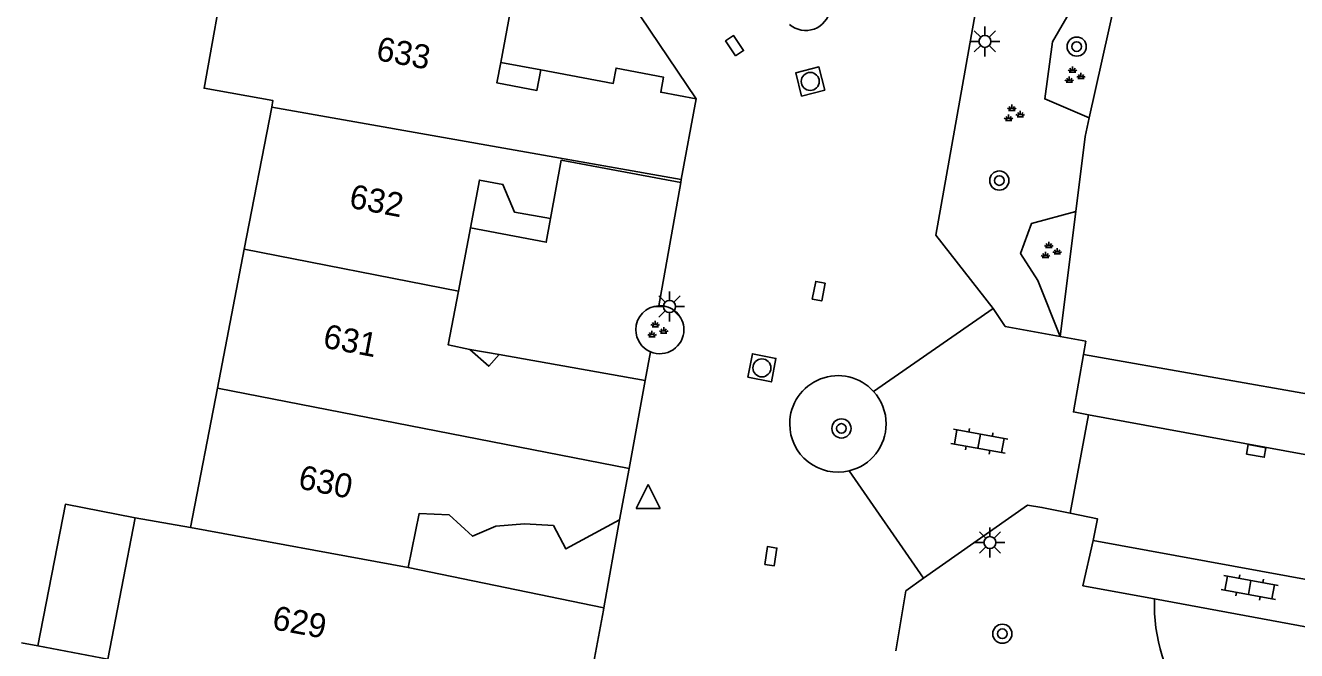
# Model space of a CAD drawing. Extents: x 132999 to 136000, y 398499 to 400501.
# Drawn here: x 133029.2 to 133082.2, y 399832.1 to 399858.1 of the extents above; entities that cross this region are included whole.
import ezdxf

# ---------------------------------------------------------------- set-up
doc = ezdxf.new("R2010")
doc.units = 0
for name, color, linetype in [('gg-anno-huisnummerreeks BGT', 7, 'Continuous'), ('gg-bbg-gedigitaliseerde bebouwing', 7, 'Continuous'), ('gg-bbg-hoofdgebouw', 7, 'Continuous'), ('gg-bbg-luifel en loopbrug', 7, 'Continuous'), ('gg-bbg-tussenscheiding', 7, 'Continuous'), ('gg-knt-verharding', 7, 'Continuous'), ('gg-knt-verharding nz', 7, 'Continuous'), ('gt-grn-groengrens', 7, 'Continuous'), ('gt-symb-boom', 7, 'Continuous'), ('gt-symb-groenvak', 7, 'Continuous'), ('gt-symb-klinker verharding', 7, 'Continuous'), ('gt-symb-kolk', 7, 'Continuous'), ('gt-symb-kolk center center', 7, 'Continuous'), ('gt-symb-lichtmast', 7, 'Continuous'), ('gt-symb-rioolschacht', 7, 'Continuous'), ('gt-symb-waterafsluiter', 7, 'Continuous')]:
    doc.layers.add(name, color=color, linetype=linetype)

# ---------------------------------------------------------------- blocks, each defined once
blk = doc.blocks.new('gt0-KOLK')
at = {"layer": 'gt-symb-kolk'}
blk.add_lwpolyline([(0, 0), (0.375, 0), (0.375, 0.4), (-0.375, 0.4), (-0.375, 0), (0, 0)], dxfattribs=at)
blk = doc.blocks.new('gt0-GRVAK')
at = {"layer": 'gt-symb-groenvak'}
for p, q in [((-0.11, 0.189), (-0.228, 0.24)), ((-0.182, 0.153), (0.088, 0.153)), ((-0.091, 0.211), (-0.156, 0.322)), ((-0.047, 0.214), (-0.047, 0.393)), ((-0.004, 0.211), (0.061, 0.322)), ((0.015, 0.189), (0.133, 0.24)), ((0.262, -0.052), (0.197, 0.059)), ((0.305, -0.049), (0.305, 0.13)), ((0.349, -0.052), (0.414, 0.059)), ((-0.245, -0.228), (-0.363, -0.177)), ((-0.318, -0.264), (-0.047, -0.264)), ((-0.226, -0.206), (-0.291, -0.095)), ((-0.183, -0.203), (-0.183, -0.024)), ((-0.139, -0.206), (-0.074, -0.095)), ((-0.12, -0.228), (-0.002, -0.177)), ((0.243, -0.074), (0.125, -0.023)), ((0.17, -0.11), (0.441, -0.11)), ((0.368, -0.074), (0.486, -0.023))]:
    blk.add_line(p, q, dxfattribs=at)
blk = doc.blocks.new('gt0-BOOM')
at = {"layer": 'gt-symb-boom'}
for radius in [0.4, 0.2]:
    blk.add_circle((0, 0), radius, dxfattribs=at)
blk = doc.blocks.new('gt0-KOLKCC')
at = {"layer": 'gt-symb-kolk center center'}
blk.add_lwpolyline([(-0.375, 0.2), (0.375, 0.2), (0.375, -0.2), (-0.375, -0.2)], close=True, dxfattribs=at)
blk = doc.blocks.new('gt0-RS')
at = {"layer": 'gt-symb-rioolschacht'}
blk.add_lwpolyline([(-0.5, -0.5), (0.5, -0.5), (0.5, 0.5), (-0.5, 0.5)], close=True, dxfattribs=at)
blk.add_circle((0, 0), 0.375, dxfattribs=at)
blk = doc.blocks.new('gt0-LMAST')
at = {"layer": 'gt-symb-lichtmast'}
for p, q in [((-0.005, 0.246), (-0.005, 0.621)), ((-0.182, 0.173), (-0.447, 0.438)), ((0.172, 0.173), (0.437, 0.438)), ((-0.255, -0.004), (-0.63, -0.004)), ((-0.182, -0.181), (-0.447, -0.446)), ((-0.005, -0.254), (-0.005, -0.629)), ((0.437, -0.446), (0.172, -0.181)), ((0.245, -0.004), (0.62, -0.004))]:
    blk.add_line(p, q, dxfattribs=at)
blk.add_circle((-0.005, -0.004), 0.25, dxfattribs=at)
blk = doc.blocks.new('gt0-KL1')
at = {"layer": 'gt-symb-klinker verharding'}
for p, q in [((-1.15, 0.3), (1.15, 0.3)), ((-1, -0.3), (-1, 0.3)), ((-0.5, 0.3), (-0.5, 0.45)), ((0, -0.3), (0, 0.3)), ((0.5, 0.3), (0.5, 0.45)), ((1, -0.3), (1, 0.3)), ((-1.15, -0.3), (1.15, -0.3)), ((-0.5, -0.45), (-0.5, -0.3)), ((0.5, -0.45), (0.5, -0.3))]:
    blk.add_line(p, q, dxfattribs=at)
blk = doc.blocks.new('gt0-WAFSL')
at = {"layer": 'gt-symb-waterafsluiter'}
for p, q in [((-0.5, -0.333), (0, 0.667)), ((0, 0.667), (0.5, -0.333)), ((0.5, -0.333), (-0.5, -0.333))]:
    blk.add_line(p, q, dxfattribs=at)

msp = doc.modelspace()

# ---------------------------------------------------------------- linework, layer by layer
at = {"layer": 'gg-bbg-gedigitaliseerde bebouwing'}
for p, q in [((133039.448, 399854.729), (133038.301, 399848.802)), ((133038.301, 399848.802), (133037.18, 399843.009)), ((133037.18, 399843.009), (133036.055, 399837.197)), ((133033.75, 399837.597), (133032.609, 399831.701)), ((133036.055, 399837.197), (133033.75, 399837.597)), ((133029.697, 399832.253), (133029.012, 399832.379)), ((133029.697, 399832.253), (133032.609, 399831.701))]:
    msp.add_line(p, q, dxfattribs=at)
msp.add_lwpolyline([(133037.566, 399860.73), (133036.629, 399855.513), (133039.5, 399854.998), (133039.448, 399854.729)], dxfattribs=at)
at = {"layer": 'gg-bbg-hoofdgebouw'}
for p, q in [((133057.157, 399855.069), (133056.531, 399851.7)), ((133056.531, 399851.7), (133056.508, 399851.579)), ((133047.733, 399849.685), (133047.234, 399847.048)), ((133055.03, 399843.32), (133048.93, 399844.41)), ((133054.356, 399839.659), (133055.03, 399843.32)), ((133053.96, 399837.51), (133054.356, 399839.659)), ((133053.3, 399833.84), (133045.14, 399835.52)), ((133052.66, 399830.37), (133053.284, 399833.751)), ((133053.284, 399833.751), (133053.3, 399833.84))]:
    msp.add_line(p, q, dxfattribs=at)
for points in [[(133039.809, 399860.926), (133040.62, 399860.78), (133040.64, 399860.89), (133049.5, 399859.3), (133048.997, 399856.587)], [(133048.997, 399856.587), (133048.838, 399855.731), (133050.509, 399855.421), (133050.668, 399856.276)], [(133050.668, 399856.276), (133053.69, 399855.714), (133053.809, 399856.352), (133055.788, 399855.974), (133055.671, 399855.345), (133057.157, 399855.069)], [(133056.508, 399851.579), (133051.519, 399852.506), (133051.08, 399850.08)], [(133051.08, 399850.08), (133049.57, 399850.35), (133049.09, 399851.5), (133048.11, 399851.68), (133047.733, 399849.685)], [(133047.71, 399844.61), (133046.811, 399844.81), (133047.234, 399847.048)], [(133048.93, 399844.41), (133048.5, 399843.92), (133047.71, 399844.61)], [(133045.14, 399835.52), (133045.6, 399837.78), (133046.85, 399837.72), (133047.82, 399836.83), (133048.79, 399837.25), (133049.99, 399837.34), (133051.2, 399837.27), (133051.72, 399836.3), (133053.96, 399837.51)]]:
    msp.add_lwpolyline(points, dxfattribs=at)
at = {"layer": 'gg-bbg-luifel en loopbrug'}
for p, q in [((133050.668, 399856.276), (133048.997, 399856.587)), ((133048.93, 399844.41), (133047.71, 399844.61))]:
    msp.add_line(p, q, dxfattribs=at)
for points in [[(133047.733, 399849.685), (133050.9, 399849.086), (133051.08, 399850.08)], [(133029.697, 399832.253), (133030.84, 399838.16), (133033.75, 399837.597)]]:
    msp.add_lwpolyline(points, dxfattribs=at)
at = {"layer": 'gg-bbg-tussenscheiding'}
for p, q in [((133039.448, 399854.729), (133056.531, 399851.7)), ((133038.301, 399848.802), (133047.234, 399847.048)), ((133037.18, 399843.009), (133054.356, 399839.659)), ((133045.14, 399835.52), (133036.055, 399837.197))]:
    msp.add_line(p, q, dxfattribs=at)
at = {"layer": 'gg-knt-verharding'}
for p, q in [((133054.445, 399859.09), (133057.157, 399855.069)), ((133056.508, 399851.579), (133055.589, 399846.442)), ((133069.536, 399846.324), (133064.552, 399842.869)), ((133055.245, 399844.52), (133055.03, 399843.32)), ((133073.303, 399844.404), (133107.343, 399838.431)), ((133072.751, 399837.791), (133073.511, 399841.897)), ((133073.511, 399841.897), (133074.198, 399841.771)), ((133063.536, 399839.557), (133066.639, 399835.085)), ((133053.3, 399833.84), (133053.96, 399837.51)), ((133076.266, 399834.214), (133088.197, 399832.014))]:
    msp.add_line(p, q, dxfattribs=at)
for points in [[(133069.641, 399863.401), (133067.151, 399849.391), (133069.536, 399846.324)], [(133072.329, 399845.156), (133070.043, 399845.582), (133069.536, 399846.324)], [(133072.329, 399845.156), (133073.399, 399844.957), (133073.303, 399844.404)], [(133073.303, 399844.404), (133072.889, 399842.011), (133073.511, 399841.897)], [(133074.198, 399841.771), (133110.07, 399835.195), (133152.982, 399827.436)], [(133072.751, 399837.791), (133071.57, 399838.03), (133070.978, 399838.122), (133066.639, 399835.085)], [(133072.751, 399837.791), (133073.89, 399837.56), (133073.705, 399836.657)], [(133076.266, 399834.214), (133073.281, 399834.765), (133073.705, 399836.657)], [(133065.482, 399832.055), (133065.898, 399834.551), (133066.639, 399835.085)]]:
    msp.add_lwpolyline(points, dxfattribs=at)
for centre, radius, start, end in [((133061.723, 399858.942), 1.024, 228.8513, 350.8307), ((133055.636, 399845.443), 1, 92.6846, 180.0726), ((133055.638, 399845.443), 1, 359.9323, 92.8076), ((133055.637, 399845.441), 1.001, 179.9472, 246.944), ((133055.637, 399845.441), 1.001, 246.9446, 0.055), ((133063.065, 399841.514), 2.012, 42.337, 180.0296), ((133063.061, 399841.512), 2.016, 0.0263, 42.3033), ((133063.066, 399841.514), 2.013, 180.0234, 283.5176), ((133063.064, 399841.514), 2.013, 283.5686, 359.967)]:
    msp.add_arc(centre, radius, start, end, dxfattribs=at)
at = {"layer": 'gg-knt-verharding nz'}
msp.add_lwpolyline([(133088.462, 399831.965), (133088.838, 399833.891), (133073.705, 399836.657)], dxfattribs=at)
at = {"layer": 'gt-grn-groengrens'}
for p, q in [((133073.55, 399854.272), (133074.623, 399859.122)), ((133072.329, 399845.156), (133072.986, 399850.373))]:
    msp.add_line(p, q, dxfattribs=at)
for points in [[(133074.623, 399859.122), (133072.859, 399858.902), (133072.008, 399857.449), (133071.691, 399855.065), (133073.55, 399854.272)], [(133072.986, 399850.373), (133073.379, 399853.498), (133073.55, 399854.272)], [(133072.986, 399850.373), (133071.144, 399849.877), (133070.684, 399848.626), (133071.408, 399847.499), (133072.329, 399845.156)]]:
    msp.add_lwpolyline(points, dxfattribs=at)
msp.add_arc((133083.46, 399833.985), 7.197, 178.1739, 216.4864, dxfattribs=at)

# ---------------------------------------------------------------- block references
at = {"layer": 'gt-symb-boom'}
for p in [(133073.025, 399857.248), (133069.795, 399851.661), (133063.21, 399841.324)]:
    msp.add_blockref('gt0-BOOM', p, dxfattribs=at)
at = {"layer": 'gt-symb-boom', "rotation": 169.69002960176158}
msp.add_blockref('gt0-BOOM', (133069.924, 399832.762), dxfattribs=at)
at = {"layer": 'gt-symb-groenvak'}
for p in [(133072.898, 399856.029), (133070.367, 399854.434), (133071.908, 399848.712), (133055.492, 399845.414)]:
    msp.add_blockref('gt0-GRVAK', p, dxfattribs=at)
at = {"layer": 'gt-symb-klinker verharding', "rotation": -10.366322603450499}
for p in [(133068.96, 399840.789), (133080.239, 399834.689)]:
    msp.add_blockref('gt0-KL1', p, dxfattribs=at)
at = {"layer": 'gt-symb-kolk', "rotation": 169.69002960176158}
msp.add_blockref('gt0-KOLK', (133080.548, 399840.583), dxfattribs=at)
at = {"layer": 'gt-symb-kolk center center'}
for p, rotation in [((133058.754, 399857.283), 123.37220238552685), ((133062.262, 399847.046), 79.16208955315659), ((133060.267, 399835.996), 81.43241009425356)]:
    msp.add_blockref('gt0-KOLKCC', p, dxfattribs=dict(at, rotation=rotation))
at = {"layer": 'gt-symb-lichtmast'}
for p in [(133069.201, 399857.47), (133056.045, 399846.414), (133069.411, 399836.569)]:
    msp.add_blockref('gt0-LMAST', p, dxfattribs=at)
at = {"layer": 'gt-symb-rioolschacht'}
for p, rotation in [((133061.911, 399855.794), 104.48103437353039), ((133059.893, 399843.85), -11.073871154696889)]:
    msp.add_blockref('gt0-RS', p, dxfattribs=dict(at, rotation=rotation))
at = {"layer": 'gt-symb-waterafsluiter'}
msp.add_blockref('gt0-WAFSL', (133055.152, 399838.317), dxfattribs=at)

# ---------------------------------------------------------------- texts
at = {"layer": 'gg-anno-huisnummerreeks BGT'}
for s, rotation, p in [('633', 349.5, (133043.763, 399856.694)), ('632', 349.3, (133042.637, 399850.539)), ('631', 349.3, (133041.544, 399844.705)), ('630', 348.5, (133040.509, 399838.832)), ('629', 349.6, (133039.425, 399832.959))]:
    msp.add_text(s, height=1, rotation=rotation, dxfattribs=at).set_placement(p)

doc.saveas('drawing.dxf')
